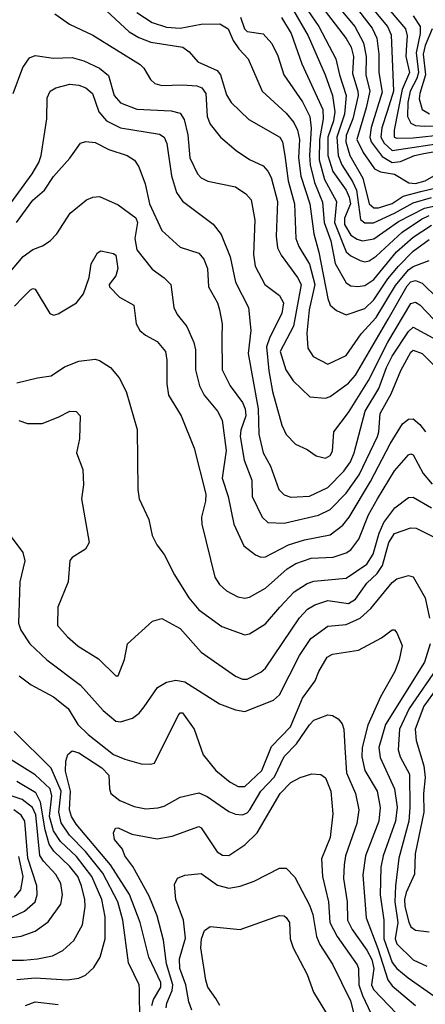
# Model space of a CAD drawing. Extents: x 501367 to 657802, y 482273 to 547541.
# Tile 301 of 656: x 604638 to 606398, y 499620 to 503895. Entities that reach past the tile are written whole.
import ezdxf

# ---------------------------------------------------------------- set-up
doc = ezdxf.new("R2010")
doc.units = 0

msp = doc.modelspace()

# ---------------------------------------------------------------- linework, layer by layer
at = {"layer": '0CON20XD'}
for points in [[(605970.7, 504010.7), (606092.3, 503865), (606129.7, 503795), (606142.2, 503735), (606139.4, 503655), (606157.9, 503585), (606141.8, 503511.8), (606101.5, 503375), (606128.7, 503318.7), (606177.7, 503247.7), (606204.2, 503234.2), (606265, 503223.6), (606326.3, 503186.3), (606355, 503183.1), (606396.9, 503195), (606445, 503222.7)], [(605945, 503957.1), (606055, 503813.1), (606076.7, 503775), (606086.4, 503735), (606081.6, 503661.6), (606105.7, 503585), (606106.7, 503565), (606084.3, 503465), (606055, 503391.5), (606053.5, 503365), (606071, 503305), (606126.4, 503206.4), (606154.9, 503094.9), (606175, 503077.5), (606195, 503077.9), (606255, 503097), (606301.5, 503128.5), (606378.2, 503148.2), (606535, 503186.8)], [(606167.2, 503945), (606233.4, 503865), (606249.8, 503829.8), (606259.9, 503585), (606233.3, 503496.7), (606210.1, 503425), (606205.6, 503385), (606218.9, 503358.9), (606255, 503326.8), (606505, 503364.2)], [(606212.9, 503972.9), (606312.2, 503855), (606318.8, 503825), (606316.1, 503785), (606314.2, 503735), (606329, 503665), (606298, 503592), (606263, 503415), (606262.6, 503385), (606275, 503380), (606345, 503382.4), (606615, 503410.9)], [(604789.8, 503919.8), (604854.3, 503875), (604955, 503827.7), (605160.1, 503700.1), (605176, 503685), (605205, 503635.4), (605225, 503618.4), (605255, 503608.6), (605345, 503611.6), (605407.1, 503607.1), (605428.7, 503598.7), (605446.1, 503575), (605451.6, 503475), (605465, 503440.6), (605509.4, 503385), (605576.8, 503326.8), (605635, 503288.4), (605695, 503260.9), (605715, 503237.7), (605729, 503209), (605756.6, 503105), (605751.1, 502955), (605757.4, 502905), (605772.2, 502872.2), (605843.8, 502775), (605859, 502745), (605825.5, 502564.5), (605768.6, 502455), (605793.3, 502375), (605825, 502326.9), (605897, 502257), (605965, 502252.3), (605985, 502258.2), (606065, 502316.7), (606095, 502351.4), (606236.5, 502595), (606320, 502740), (606335, 502756.7), (606355, 502762.1), (606385, 502751.1), (606451.9, 502685)], [(605015, 503933.1), (605112.8, 503842.8), (605155, 503817.7), (605207.6, 503797.6), (605345.5, 503775.5), (605373.8, 503755), (605411.5, 503711.5), (605495, 503674.5), (605509.2, 503655), (605535, 503569.2), (605555, 503535.6), (605631.8, 503461.8), (605767.5, 503385), (605779.1, 503365), (605788.9, 503305), (605803.5, 503195), (605830, 503095), (605835.8, 502945), (605849.6, 502909.6), (605895, 502833.2), (605918.2, 502745), (605893.9, 502635), (605883.9, 502533.9), (605888.5, 502468.5), (605912, 502432), (605975, 502399.4), (606055, 502437.1), (606119.5, 502530.5), (606185, 502602.5), (606268.6, 502741.4), (606325, 502808.5), (606345, 502823.9), (606415, 502849.5)], [(605145.7, 503925.7), (605213.2, 503883.2), (605275, 503862.6), (605335, 503857.4), (605425, 503875.8), (605507.2, 503877.2), (605542.7, 503855), (605564.6, 503804.6), (605588.3, 503768.3), (605628.9, 503725), (605690, 503585), (605795, 503489.3), (605828, 503448), (605843.8, 503415), (605852.8, 503375), (605848.4, 503295), (605858.2, 503215), (605896.7, 503095), (605914.9, 502964.9), (605935.9, 502885.9), (605974.5, 502684.5), (605985.8, 502655.8), (606012.1, 502632.1), (606055, 502613.1), (606135, 502641.6), (606175, 502678.9), (606235, 502769.4), (606281.1, 502825), (606345, 502889.2), (606415, 502939.8)], [(605596.1, 503906.1), (605613.8, 503855), (605625, 503843.2), (605695, 503833.3), (605731.9, 503791.9), (605757.7, 503737.7), (605783.7, 503655), (605865, 503538), (605897.4, 503475), (605903.4, 503423.4), (605895.9, 503305), (605899.1, 503265), (605917.8, 503187.8), (605952.2, 503102.2), (605958.8, 503015), (605988.5, 502935), (606007, 502837), (606055, 502751.8), (606075, 502738.9), (606105, 502735.9), (606135, 502741.1), (606175, 502766.9), (606273.6, 502886.4), (606345, 502951), (606425, 503002.2)], [(605774.4, 503904.4), (605815.9, 503835), (605862.8, 503702.8), (605953.3, 503505), (605955.4, 503465), (605938.3, 503375), (605937, 503287), (605960.9, 503201), (606013.1, 503105), (606003.6, 503015), (606055, 502887.7), (606075, 502869.3), (606115, 502849.5), (606135, 502843.8), (606155, 502847.7), (606185, 502867.5), (606297.9, 502972.1), (606381.2, 503028.8), (606415, 503044.1)], [(605826.3, 503935), (605890, 503825), (605963.7, 503655), (605995.2, 503565), (606005.8, 503495), (605999.6, 503455), (605975.3, 503385), (605974.6, 503304.6), (605996.2, 503236.2), (606054, 503154)], [(605887.8, 503935), (605936.5, 503865), (606010.4, 503725), (606025.1, 503655), (606054.3, 503565), (606047.7, 503485), (606014.4, 503384.4), (606020.1, 503305), (606036.5, 503265), (606082.9, 503192.9), (606100.1, 503155), (606116.8, 503026.8), (606135, 503012.8), (606173.6, 503013.6), (606265, 503054.7), (606345, 503099), (606425, 503123.1)], [(606107.5, 503935), (606167.4, 503857.4), (606187.1, 503815), (606196.3, 503745), (606196.4, 503665), (606210.4, 503580.4), (606163, 503427), (606157.1, 503385), (606162.8, 503365), (606210.3, 503300.3), (606255, 503274.6), (606291.1, 503278.9), (606350.8, 503305), (606385, 503312.9), (606495, 503333)], [(606345, 503912), (606376.1, 503865), (606376.4, 503835), (606358.4, 503751.6), (606368.2, 503665), (606361, 503639), (606332.8, 503585), (606322.3, 503535), (606320.7, 503475), (606334.9, 503444.9), (606355, 503436), (606392.5, 503432.5), (606625, 503439.7)], [(606428.3, 503855), (606397.7, 503782.3), (606388.8, 503745), (606399.1, 503655), (606373.7, 503575), (606371.9, 503551.9), (606384.7, 503505), (606416.2, 503486.2)], [(604609.4, 503575), (604652.1, 503687.9), (604681.2, 503728.8), (604705, 503738.9), (604785, 503727.5), (604865, 503731.3), (604916.9, 503716.9), (604984.8, 503684.8), (605023, 503653), (605048.4, 503565), (605075, 503533.2), (605145.7, 503505.7), (605295, 503499.6), (605335, 503489.1), (605352, 503462), (605368, 503395), (605376.1, 503295), (605410, 503225), (605425, 503208.9), (605455, 503193.6), (605575, 503168.9), (605619.5, 503139.5), (605642.6, 503112.6), (605658.5, 503025), (605653.3, 502875), (605660, 502825), (605701.8, 502745), (605765, 502697.1), (605782.9, 502665), (605775, 502619.2), (605723.1, 502516.9), (605709.3, 502475), (605719.6, 502370.4), (605735, 502280), (605776.2, 502135), (605795, 502094.3), (605835, 502051.9), (605885, 502029.4), (605925, 502001.4), (605965, 501991.5), (605985, 502002.5), (605995, 502022), (606001.2, 502105), (606065, 502189.6), (606151.6, 502328.4), (606235.4, 502494.6), (606335, 502663.1), (606355, 502668.4), (606375, 502656.3), (606433.3, 502595)], [(604505, 502970.3), (604692.4, 503225), (604720.6, 503275), (604731.6, 503305), (604756.4, 503465), (604756.8, 503555), (604770.9, 503585), (604795, 503598.7), (604855.8, 503614.2), (604895, 503610.2), (604925, 503599.2), (604954.6, 503575), (604981.5, 503495), (605014.6, 503455), (605075.9, 503425.9), (605245, 503398.4), (605265.3, 503385), (605277.2, 503357.2), (605297, 503217), (605317.8, 503145), (605345, 503107.3), (605477.8, 503007.7), (605512.2, 502962.2), (605552, 502865), (605574.8, 502754.8), (605630.3, 502645), (605641.6, 502545), (605629.4, 502445), (605672.5, 502205), (605675.2, 502095), (605694.3, 502015), (605725.8, 501955.8), (605763.2, 501855), (605785, 501832.7), (605815, 501822.4), (605895, 501826.3), (605975, 501863.8), (606045, 501934.7), (606073.3, 501975), (606089.8, 502015), (606137.7, 502195), (606196.4, 502293.6), (606230.1, 502385), (606255, 502434.2), (606325, 502541.4), (606345, 502559.2), (606497.3, 502477.3)], [(604624.7, 503015), (604695, 503111.1), (604745, 503154.5), (604785, 503213.5), (604855, 503294.3), (604901.3, 503358.7), (604925, 503365.6), (604965, 503362.2), (605025, 503330.8), (605104, 503305), (605136, 503285), (605155.4, 503255.4), (605181.9, 503181.9), (605201.3, 503095), (605255, 502978.9), (605335, 502906.9), (605415, 502880.5), (605437.7, 502855), (605452.3, 502815), (605456.9, 502735), (605496.2, 502665), (605505.3, 502635.3), (605516.2, 502575), (605514.6, 502514.6), (605516.7, 502375), (605551.3, 502305), (605605, 502232.9), (605616.6, 502205), (605618.8, 502175), (605597.7, 502112.3), (605595.2, 502085), (605611.9, 501981.9), (605646, 501895), (605647.3, 501825), (605690, 501735), (605715, 501711.5), (605785, 501709.1), (605935, 501743.3), (605985, 501768.6), (606055, 501838.6), (606110.6, 501919.4), (606190.7, 502085), (606197, 502105), (606201.6, 502185), (606249.7, 502270.3), (606291.7, 502371.7), (606335, 502451.8), (606345, 502459.7), (606385, 502446.1), (606444.7, 502385)], [(606054, 503154), (606068.2, 503125), (606072.9, 503095), (606047.3, 503032.7), (606047.4, 503005), (606075, 502959.6), (606101.8, 502941.8), (606125, 502935.2), (606175, 502943.3), (606281.6, 503018.4), (606395, 503076.3), (606487.1, 503097)], [(604505, 502693.2), (604653.4, 502866.6), (604695, 502896.9), (604736.9, 502913.1), (604770.8, 502935), (604798.5, 502965), (604856.7, 503055), (604927.9, 503112.1), (604955, 503124.5), (604985, 503126.5), (605065, 503091.1), (605141.6, 503035), (605149.8, 503015), (605137.9, 502945), (605146.7, 502895), (605212.2, 502812.2), (605265, 502774.6), (605293.8, 502745), (605306.2, 502645), (605321.2, 502615), (605362.7, 502562.7), (605393.9, 502493.9), (605401.2, 502461.2), (605401.6, 502375), (605418.7, 502305), (605438, 502265), (605496.1, 502195), (605516, 502156), (605533.9, 502025), (605516.7, 501905), (605542.9, 501825), (605567.6, 501705), (605611.3, 501611.3), (605661.7, 501571.7), (605685, 501562), (605705, 501562.5), (605805, 501615.2), (605873.4, 501636.6), (605985, 501658.9), (606039.8, 501700.2), (606068.3, 501735), (606160.7, 501889.3), (606245, 502052.7), (606299.7, 502140.3), (606325, 502161.2), (606345, 502161.3), (606375, 502136.9), (606399.4, 502105)], [(604615, 502650.8), (604651.1, 502688.9), (604685, 502722.5), (604695, 502727.5), (604705, 502724.2), (604769.3, 502619.3), (604785, 502611.4), (604805, 502617.1), (604884, 502665), (604915, 502704), (604939.2, 502775), (604947.5, 502835), (604975, 502883.3), (604990.7, 502890.7), (605045, 502880), (605055, 502872), (605064.4, 502815), (605055, 502783.3), (605026.2, 502745), (605028, 502735), (605070.7, 502690.7), (605133.8, 502655), (605144, 502575), (605160, 502545), (605184, 502525), (605235, 502497.8), (605270.5, 502455), (605276.1, 502416.1), (605276.3, 502313.7), (605283.8, 502265), (605338.5, 502175), (605394.6, 502034.6), (605445.2, 501835.2), (605444.8, 501805.2), (605427.5, 501735), (605428.5, 501705), (605484.5, 501475), (605505, 501442.9), (605535, 501414.5), (605585, 501389.5), (605615, 501382.7), (605635, 501387.5), (605705, 501426.2), (605799.3, 501510.7), (605835.6, 501534.4), (605902.9, 501557.1), (605997.9, 501562.1), (606055, 501580.3), (606075, 501593.9), (606110.1, 501639.9), (606151.3, 501745), (606190.9, 501815), (606265, 501936.2), (606325, 502005.4), (606335, 502010.4), (606345, 502006.2), (606389.4, 501925), (606427.6, 501877.6)], [(604625, 502318.2), (604715, 502340.4), (604775, 502348.5), (604833, 502387), (604895, 502411.9), (604965, 502420.3), (604985, 502415.9), (605031.5, 502385), (605070.1, 502340.1), (605100.3, 502280.3), (605147.3, 502115), (605150.5, 501855), (605156.9, 501815), (605198.6, 501725), (605213.5, 501655), (605233.3, 501615), (605265, 501572.5), (605309.2, 501485), (605372, 501385), (605415, 501332.5), (605515, 501260.4), (605615, 501223.9), (605635, 501229.2), (605705, 501271.8), (605767.1, 501345), (605829.2, 501410.8), (605885, 501447.7), (605915, 501457.3), (606055, 501470.5), (606145, 501531), (606172.3, 501575), (606197.4, 501665), (606218.8, 501711.2), (606265.4, 501775), (606325, 501820.4), (606345, 501822.3), (606425, 501775.2)], [(604635, 502154), (604671.7, 502141.7), (604735, 502142), (604805, 502168.8), (604855, 502195.8), (604883.8, 502193.8), (604900, 502175), (604898, 502075), (604884, 502015), (604911.9, 501941.9), (604914.3, 501875), (604905.8, 501815), (604940, 501625), (604924.2, 501595.8), (604865, 501560), (604855, 501546.2), (604848.9, 501455), (604804, 501345), (604802, 501265), (604845.5, 501215.5), (604892, 501175), (604980.6, 501120.6), (605055, 501046.2), (605065, 501046.7), (605092.4, 501117.6), (605106, 501185), (605215, 501282.9), (605255, 501295.6), (605335, 501251.5), (605425, 501148.5), (605575, 501044.5), (605605, 501032.1), (605625, 501032.1), (605685, 501062.7), (605705, 501079.5), (605852.5, 501297.5), (605886.2, 501335), (605918.6, 501355), (605975, 501372.7), (606065, 501359.8), (606095, 501379.1), (606145, 501448.4), (606189.2, 501490.8), (606212, 501525), (606239.6, 501625), (606265, 501663.7), (606335, 501688.5), (606357.9, 501687.9), (606431.1, 501651.1)], [(604587.3, 501667.3), (604652, 501582), (604660, 501545), (604638.1, 501455), (604633.3, 501275), (604642.5, 501245), (604682.1, 501185), (604756.3, 501116.3), (604902.3, 501005), (605000.4, 500895), (605055, 500850), (605075, 500847.1), (605127, 500863), (605156.5, 500883.5), (605178.1, 500911.9), (605235.6, 500995), (605275, 501018.5), (605315, 501026.7), (605355, 501020), (605505, 500924.7), (605575, 500898.2), (605615, 500891.2), (605739.7, 500940.3), (605765, 500964.2), (605852.6, 501135), (605902, 501208), (605975, 501261.2), (606055, 501269), (606115, 501296.7), (606161.3, 501338.7), (606255, 501452.1), (606275, 501466.7), (606325, 501481.9), (606345, 501475.6), (606397.4, 501385), (606416, 501296)], [(604636, 501046), (604687.5, 501007.5), (604785, 500955.5), (604848.9, 500905), (604890, 500835), (604935, 500792.2), (605045, 500705.3), (605094.2, 500685), (605165.6, 500664.4), (605205, 500662.5), (605222.3, 500667.7), (605325, 500873.8), (605335, 500885.8), (605345, 500885.7), (605394.4, 500815), (605433.8, 500703.8), (605489.5, 500635), (605550.8, 500585), (605586.4, 500566.4), (605615, 500565.5), (605688.5, 500635), (605731.1, 500738.9), (605812.7, 500825), (605865, 500949.1), (605920.5, 501025), (605935.4, 501065), (605972.7, 501127.3), (605995, 501140), (606108.3, 501158.3), (606208.3, 501211.7), (606255, 501246.2), (606265, 501246.2), (606275, 501233.3), (606297.9, 501177.9), (606284.5, 501115), (606266.2, 501065), (606204.4, 500955.6), (606148.1, 500831.9), (606123.5, 500735), (606123.3, 500695), (606136, 500635), (606188.5, 500545), (606202.8, 500475), (606196.2, 500415), (606138.1, 500265), (606127.3, 500182.7), (606141, 499995), (606192, 499861.9), (606235.8, 499725.8), (606255, 499700.7), (606355.8, 499615)], [(606419.6, 501185), (606395.2, 501105), (606225.1, 500834.9), (606196.9, 500735), (606202, 500692), (606264.9, 500554.9), (606275.4, 500475.4), (606269.1, 500415), (606215.2, 500265), (606205.5, 500215), (606202.6, 500095), (606218.8, 499985), (606218.7, 499905), (606255, 499802), (606275, 499775.2), (606323.6, 499735), (606435, 499656.4)], [(606459.2, 501095), (606328.5, 500905), (606286.8, 500815), (606280.5, 500725), (606289.2, 500695), (606329, 500619), (606330.9, 500475), (606326.9, 500415), (606283.4, 500255), (606268.8, 500135), (606266, 500065), (606279.2, 499975), (606267.5, 499905), (606275, 499882.3), (606345, 499813.5), (606405, 499785.3)], [(606485.3, 501044.8), (606391.6, 500915), (606354.5, 500815), (606358.1, 500765), (606391.2, 500655), (606397.3, 500605), (606390.5, 500535), (606391.4, 500455), (606353.8, 500273.8), (606350.6, 500185), (606314.4, 500105.6), (606308.1, 500075), (606309.2, 500045), (606326.1, 499976.1), (606335.9, 499955.9), (606355, 499941.6), (606415, 499934.7)], [(605211, 499615), (605219.1, 499640.9), (605251.1, 499695), (605249.8, 499715), (605198.4, 499825), (605160.8, 499975), (605115, 500096.6), (605031.7, 500225), (604882.5, 500402.6), (604862.3, 500435), (604854.6, 500465), (604858.7, 500545), (604837.2, 500632.8), (604838, 500675), (604846.2, 500705), (604865, 500720), (604895, 500711.8), (604995, 500647.1), (605024.7, 500615), (605027.2, 500555), (605034, 500535), (605072.7, 500505), (605135, 500478.4), (605185, 500469.5), (605237, 500473), (605265, 500480.8), (605335, 500520), (605415, 500537.6), (605451.9, 500521.9), (605545, 500457.6), (605575, 500445.8), (605605, 500443.1), (605625, 500451.4), (605636.1, 500463.9), (605684.8, 500545), (605743, 500607), (605785, 500695.9), (605839.2, 500750.8), (605895, 500833.1), (605915, 500853.1), (605975, 500877.3), (605995, 500874.6), (606019.5, 500859.5), (606037.2, 500837.2), (606044.7, 500814.7), (606048.4, 500735), (606056.5, 500625), (606095.3, 500535), (606110.3, 500465), (606101.6, 500405), (606052.4, 500265), (606045.7, 500225), (606043.8, 500166.2), (606058.7, 500065), (606061.2, 499985), (606081.2, 499945), (606145, 499855.2), (606166.4, 499815), (606174.9, 499775), (606165.2, 499705.2), (606172.7, 499685), (606272.1, 499582.1)], [(605159, 499545), (605158.6, 499685), (605155.9, 499705), (605109.7, 499799.7), (605085.2, 499984.8), (605063.8, 500065), (604998.8, 500188.8), (604923.8, 500283.8), (604853.6, 500355), (604818.3, 500408.3), (604807.3, 500455), (604817.8, 500545), (604775, 500644.7), (604614.5, 500805)], [(604625, 499728.4), (604705, 499735.2), (604843.7, 499726.4), (604895, 499733.3), (604923.1, 499746.9), (604959.7, 499780.2), (604987.3, 499825), (605009.2, 499905), (605009.2, 499999.2), (604994.5, 500075), (604950.6, 500175), (604885, 500261.7), (604815, 500327.4), (604785, 500372.7), (604767.8, 500435), (604777.6, 500525), (604769.7, 500555), (604705, 500616.4), (604514.6, 500735)], [(605274.3, 499605), (605276.1, 499625), (605300.1, 499679.9), (605302.7, 499705), (605274.5, 499795.5), (605261.5, 499898.5), (605234.2, 500004.2), (605199.8, 500089.8), (605129, 500219), (605093.6, 500265), (605083.5, 500293.5), (605049.6, 500335), (605044.5, 500365), (605053.8, 500385), (605065, 500385.7), (605125, 500359.1), (605235, 500338.8), (605299.6, 500350.4), (605415, 500392.5), (605425, 500386), (605495, 500281.9), (605518.3, 500268.3), (605545, 500266.7), (605615, 500311.9), (605668.5, 500365), (605768.1, 500535), (605815, 500582.5), (605855, 500604.4), (605905, 500620.8), (605945, 500618), (605965, 500603.3), (605987.5, 500545), (605997.4, 500447.4), (605984.7, 500345), (605948.3, 500251.7), (605951.7, 500175), (605978.5, 500065), (605983.8, 499975), (606015, 499914.7), (606102, 499792), (606107.7, 499775), (606109.5, 499705), (606125, 499657.8), (606161.6, 499581.6)], [(604515, 499811.1), (604655, 499811.6), (604715, 499817.9), (604780.1, 499829.9), (604825.8, 499854.2), (604873.2, 499896.8), (604910.9, 499965), (604922.6, 500045), (604920.8, 500075), (604906.9, 500135), (604890.2, 500175), (604855, 500218.5), (604785.6, 500285.6), (604766, 500316), (604748.2, 500378.2), (604728.4, 500498.4), (604707.8, 500537.8), (604625, 500587.7)], [(604515, 499897.8), (604643.7, 499916.3), (604705, 499937.3), (604761.8, 499978.2), (604816.7, 500055), (604824.2, 500095), (604816.8, 500145), (604794.3, 500184.3), (604741.1, 500241.1), (604726, 500266), (604707.4, 500442.6), (604693.5, 500475), (604648.8, 500508.8), (604480.5, 500565)], [(604478.9, 499941.1), (604658.8, 500025), (604705.3, 500065), (604713.3, 500095), (604711.7, 500135), (604673.7, 500255), (604660.6, 500415), (604645, 500440.6), (604613.3, 500465)], [(604615.8, 500084.2), (604642.6, 500117.4), (604653.5, 500175), (604635, 500261.3)], [(605384.8, 499594.8), (605371.5, 499631.5), (605359.4, 499705), (605332.2, 499775), (605331.8, 499818.1), (605357.3, 499907.3), (605349.2, 499985), (605315.3, 500075), (605309.6, 500140.4), (605322.7, 500167.3), (605355, 500181.5), (605425, 500187.6), (605496.9, 500136.9), (605545.8, 500124.2), (605595, 500132.8), (605655, 500154.6), (605765, 500211.1), (605795, 500210.6), (605832.6, 500172.6), (605895, 500050), (605909.5, 500009.5), (605926.5, 499915), (605940.9, 499879.1), (605994.7, 499795), (606073.8, 499635), (606101.9, 499521.9)], [(605506.4, 499615), (605489.1, 499645), (605454.5, 499695), (605445.5, 499725), (605424.7, 499864.7), (605426.4, 499905), (605439.4, 499940.6), (605465, 499958), (605595, 499944.4), (605765, 500005.6), (605785, 500004.4), (605795, 499996.7), (605809.1, 499975), (605812.3, 499905), (605824.7, 499864.7), (605885, 499750), (605912.9, 499672.9), (605985, 499554.3)], [(604662.5, 499615), (604705, 499631.5), (604805, 499619.2)]]:
    msp.add_lwpolyline(points, dxfattribs=at)

doc.saveas('drawing.dxf')
